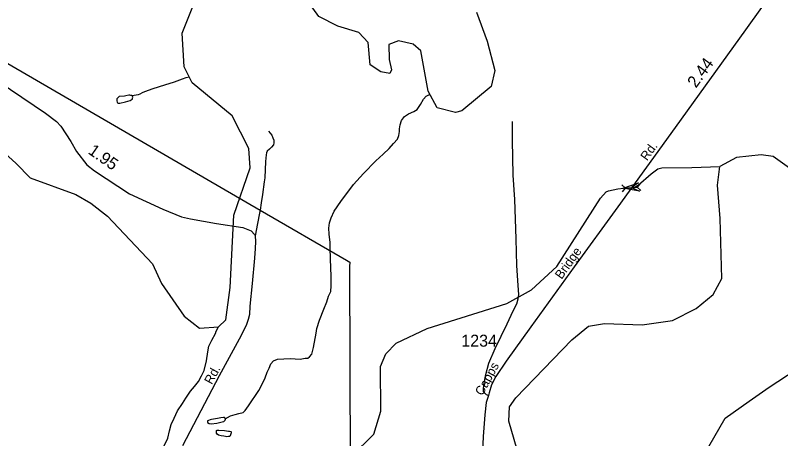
# Model space of a CAD drawing. Extents: x 2206922 to 2357709, y 510027 to 673830.
# Drawn here: x 2261848 to 2269825, y 620704 to 625116 of the extents above; entities that cross this region are included whole.
import ezdxf

# ---------------------------------------------------------------- set-up
doc = ezdxf.new("R2010")
doc.units = 0
for name, color, linetype in [('Exist Hydrographic Creek Single Shore', 7, 'Continuous'), ('Exist Hydrographic Misc Water Feature', 7, 'Continuous'), ('Exist Road Non-System Type 51', 7, 'Continuous'), ('Exist Road Secondary Mileage Hundredths English Label', 7, 'Continuous'), ('Exist Road Secondary Structure Pipe Attributed CELL', 7, 'Continuous'), ('Exist Road Secondary Structure Pipe CELL', 7, 'Continuous'), ('Exist Road Secondary Type 51 Attributed', 7, 'Continuous'), ('Exist Road Secondary Type 51 Label', 7, 'Continuous'), ('Exist Road Secondary Type 51 Number Label', 7, 'Continuous'), ('Exist Utilities Electrical Transmission Line', 7, 'Continuous')]:
    doc.layers.add(name, color=color, linetype=linetype)

msp = doc.modelspace()

# ---------------------------------------------------------------- linework, layer by layer
at = {"layer": 'Exist Hydrographic Creek Single Shore'}
for points in [[(2261698.4, 623717.7), (2261855.9, 623572.5), (2262003.4, 623423), (2262479.7, 623249.6), (2262634.1, 623156.9), (2262810.2, 623024.1), (2263277.3, 622524.7), (2263371.3, 622319.5), (2263607.3, 621980.2), (2263766.4, 621855.6), (2263966.3, 621867.9), (2264041.4, 621941.8), (2264085.6, 622281), (2264125.8, 623034.9), (2264295.6, 623526.2), (2264280.2, 623727), (2264107.3, 624070), (2263692.4, 624412), (2263608.3, 624577.7), (2263588.4, 624929), (2263970.4, 625888.8), (2264119.3, 626023.4)], [(2266654, 625149.3), (2266765.5, 624846.1), (2266845.6, 624540.4), (2266806.8, 624375.5), (2266502.4, 624122), (2266436.4, 624103.7), (2266244.4, 624153.5), (2266150.3, 624325.9), (2266072.6, 624744.2), (2265993.3, 624815.8), (2265840.5, 624848.7), (2265739.9, 624811.9), (2265745.7, 624657.1), (2265768.9, 624548.7), (2265751.5, 624510), (2265656.7, 624527.4), (2265544.5, 624600.9), (2265525.1, 624834.2), (2265428.4, 624938.7), (2265207.8, 625004.5), (2265012.4, 625105.2), (2264778.3, 625431.3)]]:
    msp.add_lwpolyline(points, dxfattribs=at)
at = {"layer": 'Exist Hydrographic Misc Water Feature'}
for points in [[(2263063.1, 624279.8), (2263130.7, 624290.3), (2263148.8, 624296.5), (2263172.4, 624310.8), (2263198.4, 624321.1), (2263284.1, 624353.6), (2263405.3, 624392.9), (2263505.2, 624423.7), (2263590.9, 624452.5), (2263628.8, 624469.1), (2263661.1, 624473.5)], [(2263063.1, 624279.8), (2263052.8, 624281.8), (2263042.3, 624285.4), (2263030.9, 624285.5), (2262999.1, 624275.3), (2262986.8, 624273.1), (2262930.8, 624268.6), (2262919.1, 624260.2), (2262911.1, 624252.5), (2262907, 624244.2), (2262905.4, 624236.3), (2262905.6, 624224.1), (2262909.5, 624212.2), (2262913.6, 624204.2), (2262919.3, 624200.5), (2262927.5, 624200.5), (2262937.8, 624200.6), (2262995.4, 624213), (2263043.4, 624227.7), (2263055.1, 624233.6), (2263067.4, 624241.9), (2263069, 624251.7), (2263071.1, 624263.6), (2263068.8, 624273.7), (2263063.1, 624279.8)], [(2264036, 620912.3), (2264089.5, 620941.1), (2264139.6, 620957.5), (2264177.3, 620967.6), (2264222.8, 620978.2), (2264242.9, 620996.3), (2264278.6, 621044.8), (2264384.8, 621207.7), (2264420.1, 621272.1), (2264453.3, 621336.5), (2264473.2, 621396.3), (2264492.7, 621440.4), (2264510.3, 621484.8), (2264540, 621514.8), (2264581.9, 621531.2), (2264713.5, 621540.5), (2264817.7, 621533.4), (2264869.8, 621542.2), (2264897.9, 621542.4), (2264915.5, 621556.3), (2264939.3, 621584.8), (2264956.1, 621652.8), (2264985, 621803), (2264990.8, 621852.8), (2265017.4, 621939.2), (2265062.3, 622053.7), (2265095.9, 622129.8), (2265113.2, 622188), (2265134.9, 622236.2), (2265138.4, 622296.1), (2265141.3, 622394.3), (2265131.8, 622578.2), (2265130.8, 622691.9), (2265130.4, 622747.9), (2265119.1, 622834), (2265116.7, 622897.6), (2265122.2, 622954), (2265139.8, 623004), (2265169.4, 623074.2), (2265239.9, 623176.7), (2265372.4, 623351.8), (2265477.3, 623468.6), (2265603.9, 623597.9), (2265681.4, 623670.6), (2265744.7, 623729.2), (2265788.2, 623779.4), (2265829.6, 623823.9), (2265843.2, 623862), (2265852.8, 623903.9), (2265852.8, 623931.9), (2265857.9, 623976.2), (2265871.9, 624018.2), (2265903.4, 624062.6), (2265947.1, 624090.8), (2266002.9, 624113.3), (2266034.7, 624135.7), (2266070.1, 624185.9), (2266103.4, 624240.5), (2266130.8, 624272.4), (2266157.1, 624286.7), (2266168.5, 624292.6)], [(2271060.5, 623271.7), (2270965.4, 623421.4), (2270980.5, 623539.1), (2271052.9, 623771.6), (2271056.7, 624022.9), (2270927.3, 624194.3), (2270756, 624224.7), (2270630.4, 624205.7), (2270483.5, 624110), (2270417.5, 624032.6), (2270246, 623729.7), (2270192.7, 623588.8), (2270089.9, 623505), (2269939.5, 623504.5), (2269746.5, 623646.2), (2269622.5, 623661.8), (2269364.5, 623634.3), (2269189.4, 623539.4)], [(2264875.3, 620052.2), (2265584.4, 620749.5), (2265657.4, 620990.7), (2265652.5, 621456.5), (2265710.3, 621589.9), (2265817.3, 621699.2), (2266140.5, 621853.3), (2266971.4, 622111.9), (2267228.5, 622254.3), (2267492.4, 622498.2), (2267946.2, 623210.3), (2268006.8, 623277.8), (2268030.8, 623288.1), (2268128, 623308.7), (2268185.2, 623314.4), (2268268.7, 623320.2), (2268307.5, 623327), (2268339.6, 623346.5), (2268475.6, 623464.3), (2268543.1, 623515.8), (2268586.5, 623526.1), (2268898.4, 623528.9), (2269189.4, 623539.4)], [(2267189.3, 620205.3), (2266991.4, 620888.2), (2266997.4, 621035.7), (2267063.4, 621129.4), (2267649.5, 621734.1), (2267823.3, 621878.2), (2267989.4, 621904.3), (2268380.5, 621889.8), (2268696.5, 621935.9), (2268945.4, 622062), (2269119.5, 622206), (2269209.5, 622374.8), (2269194.5, 622998.2), (2269166.4, 623346.4), (2269189.4, 623539.4)], [(2268744.4, 617812.4), (2268858.4, 618065.9), (2268922.4, 618372.8), (2269093.4, 618766.2), (2269097.5, 619172.8), (2269209.5, 619649.4), (2269199.4, 619882.4), (2269028.4, 620322.1), (2269075.4, 620622.8), (2269247.4, 620917.8), (2269496.1, 621096.2), (2269705.4, 621240.9), (2269987.1, 621423.7), (2270375.4, 621726.5), (2270367.8, 622088.3), (2270371.6, 622469.1), (2270442, 622629.1), (2270489.6, 622861.4), (2270565.7, 622968), (2270868.3, 622985.1), (2271028.2, 622990.9)], [(2263359.6, 620548.3), (2263438.1, 620710.9), (2263453.3, 620787.2), (2263472.8, 620853.2), (2263504.3, 620917.4), (2263539.4, 620993.6), (2263588.8, 621070.2), (2263624.1, 621126.5), (2263675.3, 621199.1), (2263717, 621247.5), (2263756.1, 621299.6), (2263787.9, 621358.1), (2263817.2, 621414.1), (2263840.2, 621516.5), (2263855.2, 621608.7), (2263864.8, 621666.4), (2263896.4, 621730.7), (2263935.4, 621799.4), (2263939.4, 621824.2), (2263966.3, 621867.9)], [(2264036, 620912.3), (2264033.6, 620918.7), (2264025.6, 620924.4), (2264018, 620926.4), (2263989.9, 620922.1), (2263953.8, 620913.8), (2263933.9, 620909.4), (2263891.9, 620905.2), (2263878.1, 620901.2), (2263862.1, 620895.1), (2263852.3, 620888.9), (2263850.3, 620878.7), (2263852.3, 620871.1), (2263868.5, 620860.9), (2263890.2, 620859.3), (2263948.3, 620865.9), (2264003.8, 620878.2), (2264019.8, 620882.3), (2264034.2, 620896.4), (2264040.1, 620906.4), (2264036, 620912.3)], [(2264019.8, 620728.6), (2263991.5, 620732), (2263965.5, 620742), (2263951.5, 620751.9), (2263945.4, 620761.7), (2263943.1, 620775.9), (2263943.3, 620781.9), (2263945.2, 620787.7), (2263951.3, 620791.6), (2263969, 620793.8), (2264026.8, 620788.4), (2264068.8, 620782.8), (2264081.3, 620781), (2264092.8, 620779.2), (2264099, 620775), (2264097.3, 620765.2), (2264087.7, 620735), (2264083.8, 620727.1), (2264069.9, 620725.1), (2264051.4, 620724.6), (2264037.9, 620726.7), (2264019.8, 620728.6)]]:
    msp.add_lwpolyline(points, dxfattribs=at)
at = {"layer": 'Exist Road Non-System Type 51'}
for points in [[(2266777.7, 621153.7), (2266759.4, 621161.2), (2266739.6, 621176.6), (2266726.9, 621195.7), (2266726.9, 621216.9), (2266731.1, 621263.7), (2266750.2, 621374.2), (2266784.2, 621491.1), (2266847.9, 621644), (2266973.2, 621901.2), (2267036.9, 622037.2), (2267073, 622110.5), (2267090, 622161.5), (2267096.4, 622206.1), (2267087.9, 622299.6), (2267075.2, 622510), (2267066.7, 622788.3), (2267053.9, 623196.3), (2267036.9, 623451.3), (2267030.6, 623814.7), (2267028.4, 624008.1)], [(2264487.9, 623907.3), (2264520.3, 623867.7), (2264532.5, 623839.8), (2264540.8, 623813.9), (2264543, 623785.9), (2264537.2, 623766), (2264519.5, 623741.7), (2264495.7, 623721.6), (2264471.9, 623701.3), (2264464.1, 623681.3), (2264462.3, 623661.3), (2264456.9, 623591.3), (2264450, 623423), (2264440.9, 623379.7), (2264425, 623247.4), (2264411.3, 623160.7), (2264399, 623085.8)], [(2264399, 623085.8), (2264394, 623054.9), (2264371, 622946.8), (2264346.1, 622817.8)]]:
    msp.add_lwpolyline(points, dxfattribs=at)
at = {"layer": 'Exist Road Secondary Structure Pipe Attributed CELL'}
msp.add_lwpolyline([(2268351.6, 623282.7), (2268183.6, 623313.1), (2268344.3, 623370.7), (2268268.7, 623320.2)], close=True, dxfattribs=at)
at = {"layer": 'Exist Road Secondary Structure Pipe CELL'}
for p, q in [((2268170.6, 623349.2), (2268208.4, 623315.3)), ((2268176.6, 623275.8), (2268208.4, 623315.3)), ((2268208.4, 623315.3), (2268328.9, 623325)), ((2268360.8, 623364.5), (2268328.9, 623325)), ((2268366.7, 623291.1), (2268328.9, 623325))]:
    msp.add_line(p, q, dxfattribs=at)
at = {"layer": 'Exist Road Secondary Type 51 Attributed'}
for points in [[(2269623.5, 625195.9), (2269457.9, 624964.3), (2268723.1, 623945.4), (2268126.3, 623120.9), (2267671.9, 622496.2), (2267219.6, 621869.3), (2266964.7, 621512.3), (2266854.3, 621352.9), (2266809.7, 621265.8), (2266786.3, 621180.8), (2266777.7, 621153.7), (2266754.5, 621080.9), (2266739.6, 620951.3), (2266724.8, 620726.1), (2266714.1, 620480.6)], [(2261430.4, 624590.4), (2262163.4, 624095.5), (2262278.2, 624010.6), (2262320.5, 623959.2), (2262427.6, 623799.5), (2262483.8, 623696.2), (2262594.1, 623557.7), (2262671.6, 623493.8), (2263036.4, 623256.5), (2263384.1, 623097.4), (2263581.3, 623016.9), (2263674.8, 622994.1), (2263945.2, 622946.7), (2264219, 622905.6), (2264306.4, 622870.9), (2264338.9, 622831.7), (2264346.1, 622817.8), (2264351.7, 622758.6), (2264348.7, 622686.6), (2264340.6, 622585.2), (2264316.3, 622319.6), (2264291.9, 622085.3), (2264287.4, 621998.6), (2264273.7, 621946.9), (2264253.9, 621883), (2264179.5, 621741.6), (2263971.2, 621359.8), (2263589.7, 620630.5)]]:
    msp.add_lwpolyline(points, dxfattribs=at)
at = {"layer": 'Exist Utilities Electrical Transmission Line'}
msp.add_line((2261107.6, 624997), (2264399, 623085.8), dxfattribs=at)
msp.add_lwpolyline([(2264399, 623085.8), (2265298.1, 622563.8), (2265334.3, 622542), (2265330.8, 622498.1), (2265345.7, 618372.9)], dxfattribs=at)

# ---------------------------------------------------------------- texts
at = {"layer": 'Exist Road Secondary Mileage Hundredths English Label'}
for s, rotation, p in [('2.44', 54.14153, (2268942.1, 624352)), ('1.95', 324.93911, (2262597.5, 623681.3))]:
    msp.add_text(s, height=125, rotation=rotation, dxfattribs=at).set_placement(p)
at = {"layer": 'Exist Road Secondary Type 51 Label'}
for s, rotation, p in [('Rd.', 54.14153, (2268431.4, 623593.8)), ('Bridge', 54.41781, (2267541.1, 622358.5)), ('Capps', 61.3094, (2266716.6, 621145)), ('Rd.', 61.39014, (2263894.3, 621262.5))]:
    msp.add_text(s, height=95, rotation=rotation, dxfattribs=at).set_placement(p)
at = {"layer": 'Exist Road Secondary Type 51 Number Label'}
msp.add_text('1234', height=125, dxfattribs=at).set_placement((2266495.7, 621662.8))

doc.saveas('drawing.dxf')
